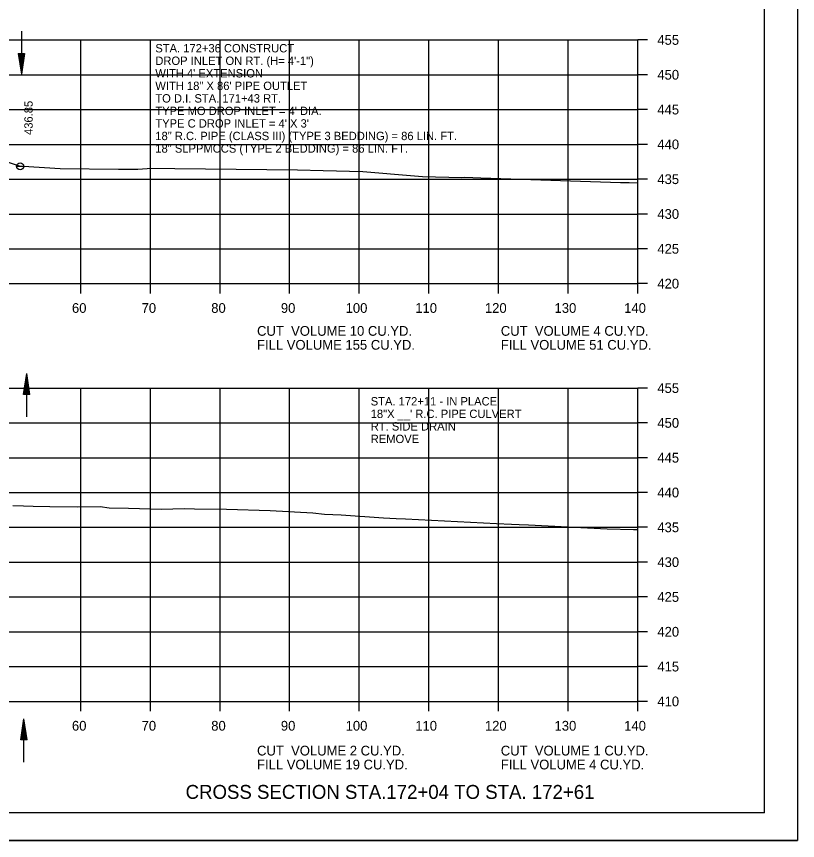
# Model space of a CAD drawing. Extents: x 1538688 to 1540766, y 656250 to 671912.
# Drawn here: x 1538909 to 1539021.1, y 669991.5 to 670109.9 of the extents above; entities that cross this region are included whole.
import ezdxf

# ---------------------------------------------------------------- set-up
doc = ezdxf.new("R2010")
doc.units = 0
for name, color, linetype in [('15', 7, 'Continuous'), ('18', 7, 'Continuous'), ('20', 7, 'Continuous'), ('22', 7, 'Continuous'), ('26', 7, 'Continuous'), ('39', 7, 'Continuous'), ('40', 7, 'Continuous'), ('41', 7, 'Continuous'), ('Borings', 7, 'Continuous'), ('Default', 7, 'Continuous'), ('Horizontal Alignment', 7, 'Continuous'), ('RipRap', 7, 'Continuous')]:
    doc.layers.add(name, color=color, linetype=linetype)

msp = doc.modelspace()

# ---------------------------------------------------------------- linework, layer by layer
at = {"layer": '15'}
for p, q in [((1538909.22, 670104.57), (1538909.67, 670101.57)), ((1538909.22, 670104.57), (1538910.12, 670104.57)), ((1538909.3, 670104.57), (1538909.67, 670102.07)), ((1538909.37, 670104.57), (1538909.67, 670102.59)), ((1538909.45, 670104.57), (1538909.67, 670103.09)), ((1538909.53, 670104.57), (1538909.67, 670103.6)), ((1538909.6, 670104.57), (1538909.67, 670104.1)), ((1538910.12, 670104.57), (1538909.67, 670101.57)), ((1538909.82, 670104.57), (1538909.67, 670103.6)), ((1538909.97, 670104.57), (1538909.67, 670102.59)), ((1538910.05, 670104.57), (1538909.67, 670102.07)), ((1538909.89, 670104.57), (1538909.67, 670103.09)), ((1538909.74, 670104.57), (1538909.67, 670104.1)), ((1538909.97, 670055.58), (1538910.42, 670058.58)), ((1538910.87, 670055.58), (1538910.42, 670058.58)), ((1538910.05, 670055.58), (1538910.42, 670058.08)), ((1538910.13, 670055.58), (1538910.42, 670057.57)), ((1538910.2, 670055.58), (1538910.42, 670057.07)), ((1538910.8, 670055.58), (1538910.42, 670058.08)), ((1538910.72, 670055.58), (1538910.42, 670057.57)), ((1538910.65, 670055.58), (1538910.42, 670057.07)), ((1538910.28, 670055.58), (1538910.42, 670056.56)), ((1538910.35, 670055.58), (1538910.42, 670056.06)), ((1538910.57, 670055.58), (1538910.42, 670056.56)), ((1538910.49, 670055.58), (1538910.42, 670056.06)), ((1538910.87, 670055.58), (1538909.97, 670055.58)), ((1538909.57, 670005.99), (1538910.02, 670008.99)), ((1538909.65, 670005.99), (1538910.02, 670008.49)), ((1538910.47, 670005.99), (1538910.02, 670008.99)), ((1538910.4, 670005.99), (1538910.02, 670008.49)), ((1538909.72, 670005.99), (1538910.02, 670007.97)), ((1538909.8, 670005.99), (1538910.02, 670007.47)), ((1538910.32, 670005.99), (1538910.02, 670007.97)), ((1538910.25, 670005.99), (1538910.02, 670007.47)), ((1538909.88, 670005.99), (1538910.02, 670006.96)), ((1538909.95, 670005.99), (1538910.02, 670006.46)), ((1538910.17, 670005.99), (1538910.02, 670006.96)), ((1538910.09, 670005.99), (1538910.02, 670006.46)), ((1538910.47, 670005.99), (1538909.57, 670005.99))]:
    msp.add_line(p, q, dxfattribs=at)
at = {"layer": '18'}
for points in [[(1538908.89, 670088.37), (1538909.95, 670088.36), (1538915.21, 670088.03), (1538923.61, 670087.96), (1538926.37, 670087.97), (1538927.72, 670088.04), (1538928.15, 670088.08), (1538931.68, 670088.04), (1538949.3, 670087.83), (1538952.99, 670087.75), (1538958.67, 670087.63), (1538966.11, 670087), (1538967.25, 670086.91), (1538972.89, 670086.77), (1538973.32, 670086.79), (1538975.63, 670086.7), (1538995.7, 670086.04), (1538996.56, 670086.02), (1538996.94, 670086.02), (1538998.18, 670085.99)], [(1538908.43, 670039.64), (1538909.97, 670039.59), (1538911.35, 670039.56), (1538913.76, 670039.52), (1538917.72, 670039.46), (1538920.96, 670039.48), (1538922.24, 670039.33), (1538925.04, 670039.25), (1538929.74, 670039.13), (1538933.06, 670039.2), (1538934.53, 670039.19), (1538939.12, 670039.14), (1538945.36, 670038.92), (1538951.49, 670038.59), (1538953.19, 670038.42), (1538955.56, 670038.3), (1538961.68, 670037.89), (1538963.47, 670037.78), (1538964.83, 670037.72), (1538977.89, 670037.08), (1538980.05, 670036.96), (1538981.12, 670036.91), (1538982.47, 670036.85), (1538993.76, 670036.3), (1538997.56, 670036.22), (1538998.18, 670036.2)]]:
    msp.add_lwpolyline(points, dxfattribs=at)
at = {"layer": '20'}
msp.add_lwpolyline([(1538806.03, 670089.82), (1538816.67, 670093.37), (1538821.67, 670093.27), (1538824.67, 670093.21), (1538825.17, 670093.21), (1538825.18, 670092.71), (1538826.18, 670092.73), (1538858.18, 670091.86), (1538890.18, 670090.99), (1538891.18, 670090.97), (1538891.19, 670091.47), (1538891.69, 670091.47), (1538894.69, 670091.53), (1538899.69, 670091.63), (1538909.48, 670088.36)], dxfattribs=at)
at = {"layer": '22'}
for p, q in [((1538718.18, 670106.51), (1538998.18, 670106.51)), ((1538918.18, 670071.51), (1538918.18, 670106.51)), ((1538928.18, 670071.51), (1538928.18, 670106.51)), ((1538938.18, 670071.51), (1538938.18, 670106.51)), ((1538948.18, 670071.51), (1538948.18, 670106.51)), ((1538958.18, 670071.51), (1538958.18, 670106.51)), ((1538968.18, 670071.51), (1538968.18, 670106.51)), ((1538978.18, 670071.51), (1538978.18, 670106.51)), ((1538988.18, 670071.51), (1538988.18, 670106.51)), ((1538998.18, 670071.51), (1538998.18, 670106.51)), ((1538718.18, 670101.51), (1538998.18, 670101.51)), ((1538718.18, 670096.51), (1538998.18, 670096.51)), ((1538718.18, 670091.51), (1538998.18, 670091.51)), ((1538718.18, 670086.51), (1538998.18, 670086.51)), ((1538718.18, 670081.51), (1538998.18, 670081.51)), ((1538718.18, 670076.51), (1538998.18, 670076.51)), ((1538718.18, 670071.51), (1538998.18, 670071.51)), ((1538718.18, 670056.51), (1538998.18, 670056.51)), ((1538918.18, 670011.51), (1538918.18, 670056.51)), ((1538928.18, 670011.51), (1538928.18, 670056.51)), ((1538938.18, 670011.51), (1538938.18, 670056.51)), ((1538948.18, 670011.51), (1538948.18, 670056.51)), ((1538958.18, 670011.51), (1538958.18, 670056.51)), ((1538968.18, 670011.51), (1538968.18, 670056.51)), ((1538978.18, 670011.51), (1538978.18, 670056.51)), ((1538988.18, 670011.51), (1538988.18, 670056.51)), ((1538998.18, 670011.51), (1538998.18, 670056.51)), ((1538718.18, 670051.51), (1538998.18, 670051.51)), ((1538718.18, 670046.51), (1538998.18, 670046.51)), ((1538718.18, 670041.51), (1538998.18, 670041.51)), ((1538718.18, 670036.51), (1538998.18, 670036.51)), ((1538718.18, 670031.51), (1538998.18, 670031.51)), ((1538718.18, 670026.51), (1538998.18, 670026.51)), ((1538718.18, 670021.51), (1538998.18, 670021.51)), ((1538718.18, 670016.51), (1538998.18, 670016.51)), ((1538718.18, 670011.51), (1538998.18, 670011.51))]:
    msp.add_line(p, q, dxfattribs=at)
at = {"layer": '26'}
msp.add_line((1538687.78, 669991.53), (1539021.11, 669991.53), dxfattribs=at)
msp.add_lwpolyline([(1538687.77, 670204.87), (1539021.11, 670204.87), (1539021.11, 669991.53), (1538687.77, 669991.53)], close=True, dxfattribs=at)
msp.add_circle((1538909.48, 670088.36), 0.5, dxfattribs=at)
at = {"layer": '39'}
for p, q in [((1538909.67, 670107.76), (1538909.67, 670101.57)), ((1538910.42, 670052.4), (1538910.42, 670058.58)), ((1538910.02, 670002.8), (1538910.02, 670008.99))]:
    msp.add_line(p, q, dxfattribs=at)
at = {"layer": 'Borings'}
for p, q in [((1538998.18, 670071.51), (1538998.18, 670106.51)), ((1538999.58, 670106.51), (1538998.18, 670106.51)), ((1538999.58, 670101.51), (1538998.18, 670101.51)), ((1538999.58, 670096.51), (1538998.18, 670096.51)), ((1538999.58, 670091.51), (1538998.18, 670091.51)), ((1538999.58, 670086.51), (1538998.18, 670086.51)), ((1538999.58, 670081.51), (1538998.18, 670081.51)), ((1538999.58, 670076.51), (1538998.18, 670076.51)), ((1538718.18, 670071.51), (1538998.18, 670071.51)), ((1538918.18, 670070.11), (1538918.18, 670071.51)), ((1538928.18, 670070.11), (1538928.18, 670071.51)), ((1538938.18, 670070.11), (1538938.18, 670071.51)), ((1538948.18, 670070.11), (1538948.18, 670071.51)), ((1538958.18, 670070.11), (1538958.18, 670071.51)), ((1538968.18, 670070.11), (1538968.18, 670071.51)), ((1538978.18, 670070.11), (1538978.18, 670071.51)), ((1538988.18, 670070.11), (1538988.18, 670071.51)), ((1538998.18, 670070.11), (1538998.18, 670071.51)), ((1538999.58, 670071.51), (1538998.18, 670071.51)), ((1538998.18, 670011.51), (1538998.18, 670056.51)), ((1538999.58, 670056.51), (1538998.18, 670056.51)), ((1538999.58, 670051.51), (1538998.18, 670051.51)), ((1538999.58, 670046.51), (1538998.18, 670046.51)), ((1538999.58, 670041.51), (1538998.18, 670041.51)), ((1538999.58, 670036.51), (1538998.18, 670036.51)), ((1538999.58, 670031.51), (1538998.18, 670031.51)), ((1538999.58, 670026.51), (1538998.18, 670026.51)), ((1538999.58, 670021.51), (1538998.18, 670021.51)), ((1538999.58, 670016.51), (1538998.18, 670016.51)), ((1538718.18, 670011.51), (1538998.18, 670011.51)), ((1538918.18, 670010.11), (1538918.18, 670011.51)), ((1538928.18, 670010.11), (1538928.18, 670011.51)), ((1538938.18, 670010.11), (1538938.18, 670011.51)), ((1538948.18, 670010.11), (1538948.18, 670011.51)), ((1538958.18, 670010.11), (1538958.18, 670011.51)), ((1538968.18, 670010.11), (1538968.18, 670011.51)), ((1538978.18, 670010.11), (1538978.18, 670011.51)), ((1538988.18, 670010.11), (1538988.18, 670011.51)), ((1538998.18, 670010.11), (1538998.18, 670011.51)), ((1538999.58, 670011.51), (1538998.18, 670011.51))]:
    msp.add_line(p, q, dxfattribs=at)
at = {"layer": 'RipRap'}
for q in [(1539016.36, 670200.97), (1538700.18, 669995.51)]:
    msp.add_line((1539016.36, 669995.51), q, dxfattribs=at)

# ---------------------------------------------------------------- texts
at = {"layer": '15'}
msp.add_text('CROSS SECTION STA.172+04 TO STA. 172+61', height=2, dxfattribs=at).set_placement((1538933.24, 669997.51))
at = {"layer": '40'}
for s, p in [('STA. 172+36 CONSTRUCT', (1538928.89, 670104.72)), ('DROP INLET ON RT. (H= 4\'-1")', (1538928.89, 670102.92)), ("WITH 4' EXTENSION", (1538928.89, 670101.12)), ('WITH 18" X 86\' PIPE OUTLET', (1538928.89, 670099.32)), ('TO D.I. STA. 171+43 RT.', (1538928.89, 670097.52)), ("TYPE MO DROP INLET = 4' DIA.", (1538928.89, 670095.72)), ("TYPE C DROP INLET = 4' X 3'", (1538928.89, 670093.92)), ('18" R.C. PIPE (CLASS III) (TYPE 3 BEDDING) = 86 LIN. FT.', (1538928.89, 670092.12)), ('18" SLPPMCCS (TYPE 2 BEDDING) = 86 LIN. FT.', (1538928.89, 670090.32))]:
    msp.add_text(s, height=1.2, dxfattribs=at).set_placement(p)
at = {"layer": '41'}
msp.add_text('436.85', height=1.2, rotation=90, dxfattribs=at).set_placement((1538911.28, 670092.86))
at = {"layer": 'Default'}
for s, p in [('STA. 172+11 - IN PLACE', (1538959.82, 670054.01)), ('18"X __\' R.C. PIPE CULVERT', (1538959.82, 670052.21)), ('RT. SIDE DRAIN', (1538959.82, 670050.41)), ('REMOVE', (1538959.82, 670048.61))]:
    msp.add_text(s, height=1.2, dxfattribs=at).set_placement(p)
at = {"layer": 'Horizontal Alignment'}
for s, p in [('455', (1539000.98, 670105.81)), ('450', (1539000.98, 670100.81)), ('445', (1539000.98, 670095.81)), ('440', (1539000.98, 670090.81)), ('435', (1539000.98, 670085.81)), ('430', (1539000.98, 670080.81)), ('425', (1539000.98, 670075.81)), ('420', (1539000.98, 670070.81)), ('60', (1538916.92, 670067.31)), ('70', (1538926.92, 670067.31)), ('80', (1538936.92, 670067.31)), ('90', (1538946.92, 670067.31)), ('100', (1538956.22, 670067.31)), ('110', (1538966.22, 670067.31)), ('120', (1538976.22, 670067.31)), ('130', (1538986.22, 670067.31)), ('140', (1538996.22, 670067.31)), ('CUT  VOLUME 10 CU.YD.', (1538943.5, 670064.02)), ('CUT  VOLUME 4 CU.YD.', (1538978.5, 670064.02)), ('FILL VOLUME 155 CU.YD.', (1538943.5, 670062.02)), ('FILL VOLUME 51 CU.YD.', (1538978.5, 670062.02)), ('455', (1539000.98, 670055.81)), ('450', (1539000.98, 670050.81)), ('445', (1539000.98, 670045.81)), ('440', (1539000.98, 670040.81)), ('435', (1539000.98, 670035.81)), ('430', (1539000.98, 670030.81)), ('425', (1539000.98, 670025.81)), ('420', (1539000.98, 670020.81)), ('415', (1539000.98, 670015.81)), ('410', (1539000.98, 670010.81)), ('60', (1538916.92, 670007.31)), ('70', (1538926.92, 670007.31)), ('80', (1538936.92, 670007.31)), ('90', (1538946.92, 670007.31)), ('100', (1538956.22, 670007.31)), ('110', (1538966.22, 670007.31)), ('120', (1538976.22, 670007.31)), ('130', (1538986.22, 670007.31)), ('140', (1538996.22, 670007.31)), ('CUT  VOLUME 2 CU.YD.', (1538943.5, 670003.74)), ('CUT  VOLUME 1 CU.YD.', (1538978.5, 670003.74)), ('FILL VOLUME 19 CU.YD.', (1538943.5, 670001.74)), ('FILL VOLUME 4 CU.YD.', (1538978.5, 670001.74))]:
    msp.add_text(s, height=1.4, dxfattribs=at).set_placement(p)

doc.saveas('drawing.dxf')
